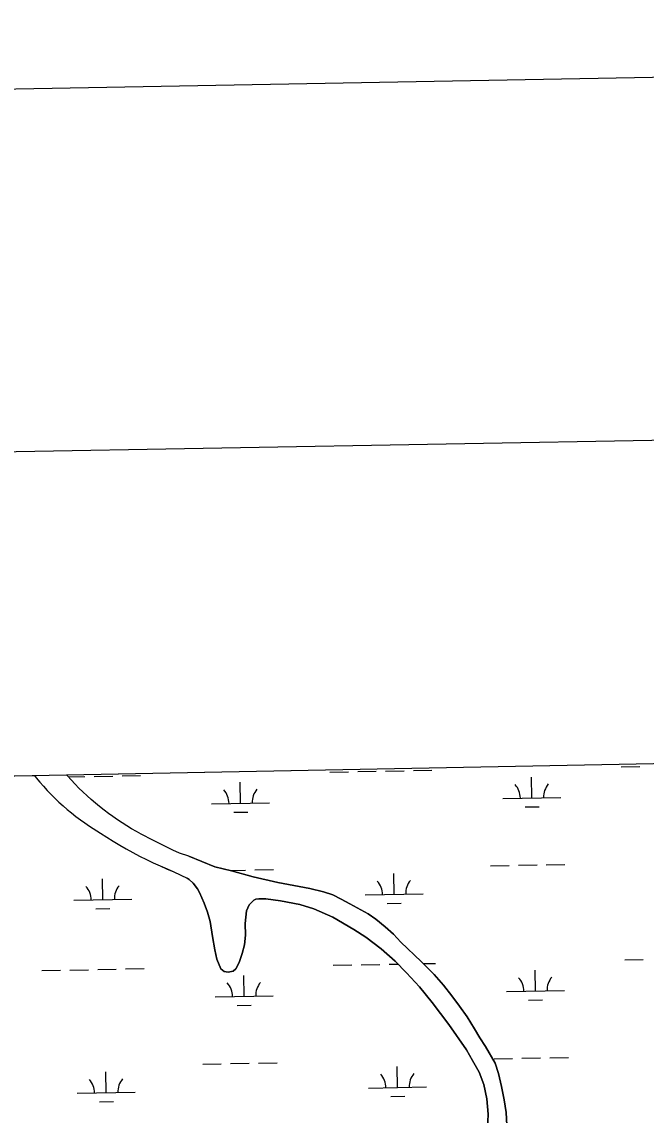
# Model space of a CAD drawing. Extents: x 3957609 to 3995875, y 234277 to 260273.
# Drawn here: x 3988498 to 3989573, y 257807 to 259690 of the extents above; entities that cross this region are included whole.
import ezdxf

# ---------------------------------------------------------------- set-up
doc = ezdxf.new("R2010")
doc.units = 0
for name, color, linetype in [('G-ANNO-NPLT', 7, 'Continuous'), ('V-ANNO-SYMB', 7, 'Continuous'), ('V-GRID-FRAM', 7, 'Continuous'), ('V-TOPO-SHOR', 7, 'Continuous'), ('V-WETL-SWMP', 7, 'Continuous')]:
    doc.layers.add(name, color=color, linetype=linetype)

msp = doc.modelspace()

# ---------------------------------------------------------------- linework, layer by layer
at = {"layer": 'G-ANNO-NPLT'}
msp.add_lwpolyline([(3958631.604, 234860.578), (3995292.211, 235527.18), (3994852.859, 259689.853), (3958192.252, 259023.251)], close=True, dxfattribs=at)
at = {"layer": 'V-ANNO-SYMB'}
msp.add_lwpolyline([(3961369.919, 235535.518), (3994447.652, 236136.973), (3994031.027, 259049.761), (3960953.294, 258448.306), (3961369.919, 235535.518)], dxfattribs=at)
at = {"layer": 'V-GRID-FRAM'}
for points in [[(3961534.646, 257877.621), (3993438.57, 258485.581), (3993792.928, 240306.336), (3961873.139, 239698.074), (3961534.646, 257877.621)], [(3961534.646, 257877.621), (3993438.57, 258485.581)]]:
    msp.add_lwpolyline(points, dxfattribs=at)
at = {"layer": 'V-TOPO-SHOR'}
for points in [[(3988519.542, 258391.844), (3988522.873, 258387.629), (3988528.967, 258380.281), (3988535.232, 258373.076), (3988541.665, 258366.022), (3988548.264, 258359.121), (3988555.022, 258352.379), (3988561.936, 258345.794), (3988569.006, 258339.378), (3988576.223, 258333.129), (3988583.585, 258327.051), (3988591.089, 258321.149), (3988598.73, 258315.424), (3988606.505, 258309.883), (3988614.406, 258304.523), (3988633.299, 258292.157), (3988644.284, 258285.147), (3988655.384, 258278.319), (3988666.599, 258271.677), (3988677.922, 258265.226), (3988689.352, 258258.965), (3988700.887, 258252.897), (3988712.521, 258247.021), (3988724.25, 258241.342), (3988736.075, 258235.862), (3988747.989, 258230.58), (3988759.99, 258225.497), (3988782.444, 258214.659)], [(3988785.774, 258252.649), (3988769.466, 258257.9), (3988757.831, 258263.143), (3988746.291, 258268.585), (3988734.843, 258274.227), (3988723.497, 258280.066), (3988703.756, 258290.529), (3988695.353, 258295.133), (3988687.052, 258299.913), (3988678.852, 258304.865), (3988670.757, 258309.987), (3988662.771, 258315.281), (3988654.901, 258320.739), (3988647.143, 258326.363), (3988639.508, 258332.148), (3988631.994, 258338.092), (3988624.609, 258344.193), (3988617.353, 258350.447), (3988610.228, 258356.851), (3988603.24, 258363.405), (3988596.392, 258370.102), (3988589.684, 258376.944), (3988583.123, 258383.924), (3988576.71, 258391.041), (3988575.102, 258392.903)], [(3988785.774, 258252.649), (3988830.234, 258234.447), (3988859.107, 258227.594), (3988896.673, 258217.336), (3988938.991, 258207.257), (3988993.976, 258196.925), (3989017.51, 258191.482), (3989033.519, 258185.87), (3989048.135, 258178.682), (3989062.75, 258170.502), (3989094.348, 258153.344), (3989107.572, 258144.38), (3989123.549, 258130.851), (3989137.944, 258118.317), (3989150.752, 258104.603), (3989185.845, 258071.395), (3989208.316, 258048.931), (3989224.071, 258030.456), (3989238.839, 258012.179), (3989252.024, 257994.308), (3989264.812, 257975.647), (3989277.79, 257955.4), (3989286.83, 257939.922), (3989296.662, 257925.033), (3989312.968, 257896.26), (3989319.227, 257878.418), (3989324.079, 257855.632), (3989328.533, 257833.049), (3989332.002, 257811.059), (3989333.295, 257789.281)], [(3989300.291, 257783.246), (3989300.992, 257808.184), (3989299.126, 257834.519), (3989293.691, 257859.484), (3989285.664, 257880.7), (3989274.468, 257900.938), (3989264.054, 257918.995), (3989233.283, 257962.519), (3989204.545, 258000.846), (3989183.084, 258027.66), (3989160.622, 258051.906), (3989141.11, 258071.786), (3989116.655, 258093.27), (3989090.216, 258112.98), (3989070.082, 258126.13), (3989033.355, 258147.667), (3989000.951, 258161.859), (3988976.638, 258169.685), (3988943.605, 258175.567), (3988918.087, 258179.435), (3988906.01, 258179.091), (3988900.862, 258178.52), (3988897.292, 258176.754), (3988889.737, 258169.066), (3988884.94, 258158.793), (3988882.667, 258136.632), (3988883.177, 258116.836), (3988881.522, 258100.215), (3988877.299, 258084.992), (3988872.286, 258069.376), (3988866.697, 258058.71), (3988861.73, 258054.575), (3988853.407, 258052.629), (3988846.684, 258054.044), (3988840.765, 258058.624), (3988833.908, 258075.479), (3988830.412, 258091.132), (3988826.157, 258114.309), (3988822.309, 258139.862), (3988817.627, 258156.113), (3988811.954, 258171.776), (3988803.719, 258190.021), (3988800.381, 258196.569), (3988793.295, 258205.902), (3988785.997, 258212.269), (3988782.444, 258214.659)]]:
    msp.add_lwpolyline(points, dxfattribs=at)
at = {"layer": 'V-WETL-SWMP'}
for p, q in [((3988575.101, 258392.903), (3989939.111, 258418.895)), ((3989530.247, 258406.578), (3989562.241, 258407.16)), ((3988476.463, 258391.023), (3988519.542, 258391.844)), ((3988519.542, 258391.844), (3988522.873, 258387.629)), ((3988522.873, 258387.629), (3988528.967, 258380.28)), ((3988576.71, 258391.04), (3988575.101, 258392.903)), ((3988583.123, 258383.924), (3988576.71, 258391.04)), ((3988578.306, 258389.269), (3988606.583, 258389.783)), ((3988622.581, 258390.074), (3988654.575, 258390.655)), ((3988670.573, 258390.946), (3988702.567, 258391.528)), ((3989028.422, 258397.453), (3989060.416, 258398.035)), ((3989076.414, 258398.326), (3989108.408, 258398.908)), ((3989124.406, 258399.198), (3989156.4, 258399.78)), ((3989172.398, 258400.071), (3989204.393, 258400.653)), ((3989376.603, 258353.034), (3989375.948, 258389.028)), ((3988528.967, 258380.28), (3988535.232, 258373.076)), ((3988535.232, 258373.076), (3988541.665, 258366.022)), ((3988541.665, 258366.022), (3988548.263, 258359.121)), ((3988589.685, 258376.944), (3988583.123, 258383.924)), ((3988596.391, 258370.103), (3988589.685, 258376.944)), ((3988603.24, 258363.405), (3988596.391, 258370.103)), ((3988874.778, 258343.909), (3988874.123, 258379.903)), ((3988548.263, 258359.121), (3988555.021, 258352.378)), ((3988555.021, 258352.378), (3988561.937, 258345.795)), ((3988610.228, 258356.852), (3988603.24, 258363.405)), ((3988617.352, 258350.447), (3988610.228, 258356.852)), ((3988624.609, 258344.193), (3988617.352, 258350.447)), ((3989326.611, 258352.125), (3989426.594, 258353.943)), ((3988561.937, 258345.795), (3988569.005, 258339.378)), ((3988569.005, 258339.378), (3988576.223, 258333.129)), ((3988576.223, 258333.129), (3988583.586, 258327.051)), ((3988631.995, 258338.092), (3988624.609, 258344.193)), ((3988639.508, 258332.148), (3988631.995, 258338.092)), ((3988647.144, 258326.363), (3988639.508, 258332.148)), ((3988824.786, 258343), (3988924.769, 258344.818)), ((3988863.06, 258328.262), (3988887.056, 258328.699)), ((3989364.885, 258337.387), (3989388.881, 258337.823)), ((3988583.586, 258327.051), (3988591.089, 258321.149)), ((3988591.089, 258321.149), (3988598.73, 258315.424)), ((3988598.73, 258315.424), (3988606.504, 258309.882)), ((3988606.504, 258309.882), (3988614.406, 258304.524)), ((3988654.9, 258320.74), (3988647.144, 258326.363)), ((3988662.772, 258315.281), (3988654.9, 258320.74)), ((3988670.757, 258309.988), (3988662.772, 258315.281)), ((3988678.852, 258304.864), (3988670.757, 258309.988)), ((3988614.406, 258304.524), (3988633.298, 258292.158)), ((3988633.298, 258292.158), (3988644.284, 258285.146)), ((3988687.052, 258299.912), (3988678.852, 258304.864)), ((3988695.354, 258295.132), (3988687.052, 258299.912)), ((3988703.755, 258290.528), (3988695.354, 258295.132)), ((3988723.496, 258280.066), (3988703.755, 258290.528)), ((3988644.284, 258285.146), (3988655.385, 258278.319)), ((3988655.385, 258278.319), (3988666.599, 258271.678)), ((3988666.599, 258271.678), (3988677.923, 258265.226)), ((3988734.843, 258274.227), (3988723.496, 258280.066)), ((3988746.29, 258268.585), (3988734.843, 258274.227)), ((3988677.923, 258265.226), (3988689.353, 258258.965)), ((3988689.353, 258258.965), (3988700.887, 258252.897)), ((3988700.887, 258252.897), (3988712.521, 258247.022)), ((3988757.832, 258263.143), (3988746.29, 258268.585)), ((3988769.467, 258257.9), (3988757.832, 258263.143)), ((3988785.775, 258252.65), (3988769.467, 258257.9)), ((3988830.235, 258234.447), (3988785.775, 258252.65)), ((3988712.521, 258247.022), (3988724.251, 258241.343)), ((3988724.251, 258241.343), (3988736.075, 258235.862)), ((3988736.075, 258235.862), (3988747.989, 258230.579)), ((3988859.106, 258227.593), (3988830.235, 258234.447)), ((3989305.305, 258236.286), (3989337.3, 258236.868)), ((3989353.297, 258237.159), (3989385.292, 258237.741)), ((3989401.29, 258238.032), (3989433.284, 258238.613)), ((3988747.989, 258230.579), (3988759.99, 258225.497)), ((3988759.99, 258225.497), (3988782.445, 258214.659)), ((3988782.445, 258214.659), (3988785.997, 258212.268)), ((3988856.837, 258228.132), (3988883.467, 258228.616)), ((3988896.673, 258217.336), (3988859.106, 258227.593)), ((3988938.991, 258207.257), (3988896.673, 258217.336)), ((3988899.465, 258228.907), (3988931.459, 258229.489)), ((3989139.113, 258186.827), (3989138.459, 258222.821)), ((3988637.288, 258177.702), (3988636.634, 258213.696)), ((3988785.997, 258212.268), (3988793.294, 258205.902)), ((3988793.294, 258205.902), (3988800.38, 258196.568)), ((3988800.38, 258196.568), (3988803.718, 258190.022)), ((3988993.976, 258196.926), (3988938.991, 258207.257)), ((3989017.509, 258191.481), (3988993.976, 258196.926)), ((3988587.296, 258176.793), (3988687.28, 258178.611)), ((3988803.718, 258190.022), (3988811.953, 258171.775)), ((3988897.291, 258176.754), (3988900.861, 258178.52)), ((3988900.861, 258178.52), (3988906.01, 258179.092)), ((3988906.01, 258179.092), (3988918.087, 258179.436)), ((3988918.087, 258179.436), (3988943.606, 258175.566)), ((3989033.519, 258185.87), (3989017.509, 258191.481)), ((3989048.136, 258178.681), (3989033.519, 258185.87)), ((3989062.749, 258170.502), (3989048.136, 258178.681)), ((3989089.121, 258185.918), (3989189.105, 258187.736)), ((3988625.571, 258162.055), (3988649.567, 258162.492)), ((3988811.953, 258171.775), (3988817.627, 258156.113)), ((3988882.668, 258136.633), (3988884.941, 258158.794)), ((3988884.941, 258158.794), (3988889.736, 258169.066)), ((3988889.736, 258169.066), (3988897.291, 258176.754)), ((3988943.606, 258175.566), (3988976.638, 258169.684)), ((3988976.638, 258169.684), (3989000.952, 258161.859)), ((3989000.952, 258161.859), (3989033.355, 258147.666)), ((3989094.348, 258153.343), (3989062.749, 258170.502)), ((3989127.396, 258171.18), (3989151.392, 258171.616)), ((3988817.627, 258156.113), (3988822.308, 258139.861)), ((3988822.308, 258139.861), (3988826.157, 258114.309)), ((3989033.355, 258147.666), (3989070.081, 258126.13)), ((3989107.572, 258144.379), (3989094.348, 258153.343)), ((3989123.548, 258130.85), (3989107.572, 258144.379)), ((3988883.177, 258116.836), (3988882.668, 258136.633)), ((3989070.081, 258126.13), (3989090.216, 258112.979)), ((3989137.944, 258118.317), (3989123.548, 258130.85)), ((3988826.157, 258114.309), (3988830.413, 258091.131)), ((3988881.522, 258100.215), (3988883.177, 258116.836)), ((3989090.216, 258112.979), (3989116.656, 258093.269)), ((3989150.752, 258104.604), (3989137.944, 258118.317)), ((3989185.845, 258071.396), (3989150.752, 258104.604)), ((3988830.413, 258091.131), (3988833.909, 258075.478)), ((3988872.285, 258069.375), (3988877.3, 258084.991)), ((3988877.3, 258084.991), (3988881.522, 258100.215)), ((3989116.656, 258093.269), (3989141.11, 258071.786)), ((3988833.909, 258075.478), (3988840.765, 258058.623)), ((3988866.696, 258058.709), (3988872.285, 258069.375)), ((3989034.47, 258064.833), (3989066.464, 258065.415)), ((3989082.462, 258065.706), (3989114.456, 258066.287)), ((3989130.454, 258066.578), (3989145.945, 258066.86)), ((3989141.11, 258071.786), (3989160.622, 258051.907)), ((3989208.315, 258048.931), (3989185.845, 258071.396)), ((3989189.588, 258067.654), (3989210.441, 258068.033)), ((3989536.295, 258073.958), (3989568.289, 258074.54)), ((3988532.645, 258055.708), (3988564.639, 258056.29)), ((3988580.637, 258056.581), (3988612.631, 258057.163)), ((3988628.629, 258057.454), (3988660.623, 258058.035)), ((3988676.621, 258058.326), (3988708.616, 258058.908)), ((3988840.765, 258058.623), (3988846.684, 258054.044)), ((3988846.684, 258054.044), (3988853.408, 258052.63)), ((3988853.408, 258052.63), (3988861.73, 258054.574)), ((3988861.73, 258054.574), (3988866.696, 258058.709)), ((3988880.826, 258011.289), (3988880.171, 258047.283)), ((3989160.622, 258051.907), (3989183.084, 258027.661)), ((3989224.071, 258030.455), (3989208.315, 258048.931)), ((3989382.651, 258020.414), (3989381.996, 258056.408)), ((3989183.084, 258027.661), (3989204.545, 258000.846)), ((3989238.839, 258012.18), (3989224.071, 258030.455)), ((3988830.834, 258010.38), (3988930.817, 258012.198)), ((3989252.025, 257994.308), (3989238.839, 258012.18)), ((3989332.659, 258019.505), (3989432.643, 258021.323)), ((3988869.108, 257995.642), (3988893.104, 257996.079)), ((3989204.545, 258000.846), (3989233.282, 257962.519)), ((3989264.812, 257975.646), (3989252.025, 257994.308)), ((3989370.933, 258004.767), (3989394.929, 258005.203)), ((3989277.79, 257955.4), (3989264.812, 257975.646)), ((3989233.282, 257962.519), (3989264.054, 257918.996)), ((3989286.829, 257939.921), (3989277.79, 257955.4)), ((3989296.663, 257925.033), (3989286.829, 257939.921)), ((3989264.054, 257918.996), (3989274.468, 257900.938)), ((3989312.969, 257896.26), (3989296.663, 257925.033)), ((3988809.528, 257894.541), (3988841.523, 257895.123)), ((3988857.52, 257895.414), (3988889.515, 257895.996)), ((3988905.513, 257896.287), (3988937.507, 257896.869)), ((3989274.468, 257900.938), (3989285.665, 257880.699)), ((3989311.353, 257903.666), (3989343.348, 257904.248)), ((3989319.227, 257878.418), (3989312.969, 257896.26)), ((3989359.346, 257904.539), (3989391.34, 257905.121)), ((3989407.338, 257905.411), (3989439.332, 257905.993)), ((3988643.336, 257845.082), (3988642.682, 257881.076)), ((3989145.161, 257854.207), (3989144.507, 257890.201)), ((3989285.665, 257880.699), (3989293.69, 257859.485)), ((3989324.078, 257855.633), (3989319.227, 257878.418)), ((3989293.69, 257859.485), (3989299.125, 257834.52)), ((3988593.344, 257844.173), (3988693.328, 257845.991)), ((3989095.169, 257853.298), (3989195.153, 257855.116)), ((3989133.444, 257838.56), (3989157.44, 257838.996)), ((3989328.534, 257833.048), (3989324.078, 257855.633)), ((3988631.619, 257829.435), (3988655.615, 257829.872)), ((3989299.125, 257834.52), (3989300.992, 257808.184)), ((3989332.003, 257811.06), (3989328.534, 257833.048)), ((3989300.992, 257808.184), (3989300.291, 257783.246)), ((3989333.295, 257789.28), (3989332.003, 257811.06))]:
    msp.add_line(p, q, dxfattribs=at)
for centre, start, end in [((3988819.535, 258343.379), 0.269879, 41.813537), ((3988930.003, 258345.388), 140.269876, 181.813534), ((3989321.36, 258352.504), 0.269879, 41.813537), ((3989431.828, 258354.513), 140.269876, 181.813534), ((3988582.046, 258177.172), 0.269879, 41.813537), ((3988692.513, 258179.181), 140.269876, 181.813534), ((3989083.871, 258186.297), 0.269879, 41.813537), ((3989194.338, 258188.306), 140.269876, 181.813534), ((3988825.583, 258010.759), 0.269879, 41.813537), ((3988936.051, 258012.768), 140.269876, 181.813534), ((3989327.408, 258019.884), 0.269879, 41.813537), ((3989437.876, 258021.893), 140.269876, 181.813534), ((3989089.919, 257853.677), 0.269879, 41.813537), ((3989200.386, 257855.686), 140.269876, 181.813534), ((3988588.094, 257844.552), 0.269879, 41.813537), ((3988698.561, 257846.561), 140.269876, 181.813534)]:
    msp.add_arc(centre, 35.246, start, end, dxfattribs=at)

doc.saveas('drawing.dxf')
